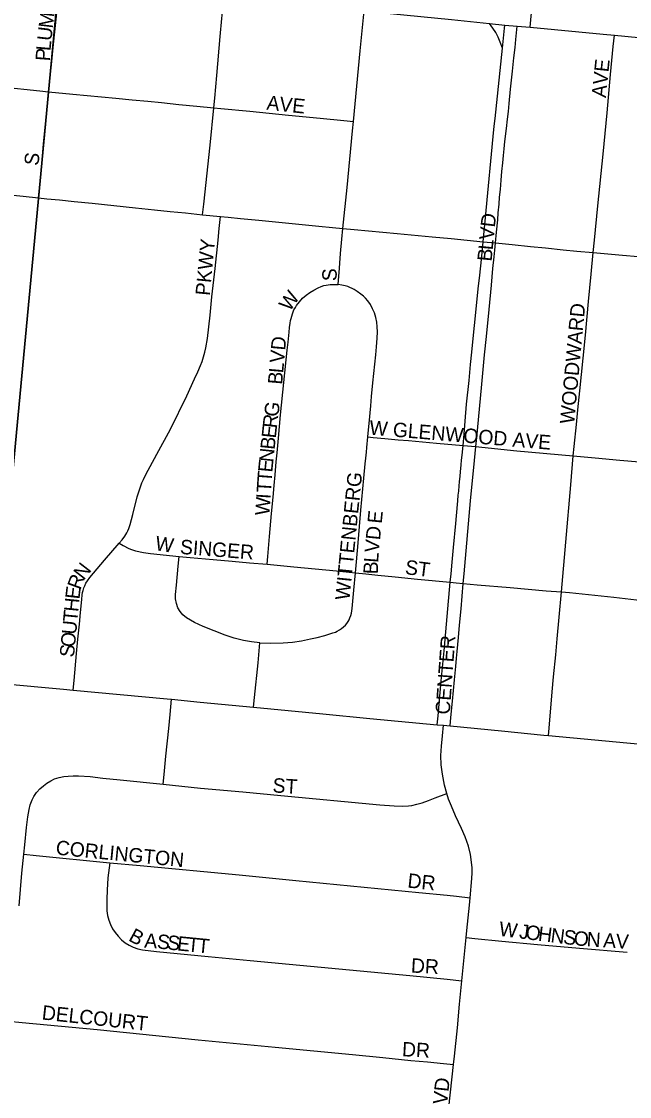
# Model space of a CAD drawing. Extents: x -209 to 4852, y 0 to 905.
# Drawn here: x 106.4 to 114.38, y 240.07 to 254.19 of the extents above; entities that cross this region are included whole.
import ezdxf

# ---------------------------------------------------------------- set-up
doc = ezdxf.new("R2010")
doc.units = 0
for name, color, linetype in [('GM_X_Airport_Location_Class_2', 7, 'Continuous'), ('GM_X_Airport_Location_Class_3', 7, 'Continuous'), ('GM_X_Minor_River', 7, 'Continuous')]:
    doc.layers.add(name, color=color, linetype=linetype)

msp = doc.modelspace()

# ---------------------------------------------------------------- linework, layer by layer
at = {"layer": 'GM_X_Airport_Location_Class_2'}
for points in [[(113.072, 254.114), (113.087, 254.26), (113.125, 254.614), (113.163, 254.98), (113.205, 255.421), (113.214, 255.516)], [(106.751, 253.268), (106.761, 253.374), (106.787, 253.622), (106.815, 253.892), (106.833, 254.056), (106.89, 254.598), (106.895, 254.653)], [(108.92, 253.057), (108.933, 253.184), (108.959, 253.482), (109.004, 253.992), (109.026, 254.23), (109.047, 254.448)], [(110.754, 252.877), (110.842, 253.806), (110.895, 254.329)], [(110.895, 254.329), (111.024, 254.316), (111.236, 254.295), (112.038, 254.215), (112.54, 254.165)], [(112.54, 254.165), (112.742, 254.144)], [(112.709, 253.838), (112.679, 253.918), (112.651, 253.986), (112.622, 254.044), (112.583, 254.102), (112.54, 254.165)], [(112.616, 251.283), (112.63, 251.425), (112.646, 251.587), (112.653, 251.675), (112.664, 251.791), (112.672, 251.883), (112.681, 251.985), (112.692, 252.107), (112.702, 252.219), (112.713, 252.335), (112.721, 252.431), (112.731, 252.519), (112.742, 252.613), (112.761, 252.783), (112.775, 252.908), (112.786, 253.01), (112.797, 253.112), (112.813, 253.302), (112.839, 253.536), (112.859, 253.714), (112.874, 253.85), (112.886, 253.955), (112.904, 254.128)], [(112.709, 253.838), (112.737, 254.102), (112.742, 254.144)], [(112.742, 254.144), (112.904, 254.128)], [(112.904, 254.128), (113.072, 254.114)], [(113.072, 254.114), (114.029, 254.023), (114.178, 254.009)], [(113.901, 251.155), (113.917, 251.319), (113.963, 251.771), (114.032, 252.448), (114.082, 252.992), (114.127, 253.495), (114.163, 253.86), (114.178, 254.009)], [(114.178, 254.009), (114.672, 253.962), (114.939, 253.934), (115.42, 253.887)], [(112.454, 251.298), (112.486, 251.617), (112.597, 252.772), (112.605, 252.849), (112.611, 252.916), (112.709, 253.838)], [(105.019, 253.444), (105.163, 253.43), (105.279, 253.419), (105.445, 253.402), (105.606, 253.386), (105.772, 253.37), (106.134, 253.332), (106.637, 253.28), (106.751, 253.268)], [(106.618, 251.875), (106.63, 252.005), (106.66, 252.317), (106.685, 252.585), (106.723, 252.973), (106.751, 253.268)], [(106.751, 253.268), (107.071, 253.237), (107.635, 253.184), (107.85, 253.163), (108.053, 253.143), (108.235, 253.125), (108.462, 253.102), (108.699, 253.079), (108.92, 253.057)], [(108.773, 251.651), (108.789, 251.792), (108.87, 252.568), (108.92, 253.057)], [(108.92, 253.057), (109.011, 253.048), (109.394, 253.013), (109.9, 252.962), (110.315, 252.921), (110.626, 252.89), (110.754, 252.877)], [(110.614, 251.471), (110.67, 252.01), (110.742, 252.753), (110.754, 252.877)], [(105.085, 252.042), (106.09, 251.928), (106.329, 251.904), (106.419, 251.895), (106.618, 251.875)], [(106.618, 251.875), (106.728, 251.863), (106.896, 251.846), (107.085, 251.827), (107.322, 251.803), (107.891, 251.744), (108.142, 251.718), (108.345, 251.696), (108.548, 251.675), (108.773, 251.651)], [(107.679, 247.336), (107.717, 247.383), (107.751, 247.429), (107.778, 247.473), (107.793, 247.501), (107.804, 247.529), (107.82, 247.582), (107.855, 247.713), (107.913, 247.947), (107.934, 248.013), (107.952, 248.064), (107.976, 248.132), (107.997, 248.176), (108.027, 248.24), (108.17, 248.505), (108.351, 248.836), (108.564, 249.275), (108.667, 249.496), (108.71, 249.587), (108.744, 249.67), (108.765, 249.725), (108.783, 249.785), (108.802, 249.848), (108.815, 249.904), (108.837, 250.025), (108.872, 250.331), (108.895, 250.573), (108.938, 250.946), (108.976, 251.32), (108.991, 251.473), (109.007, 251.629)], [(108.773, 251.651), (109.007, 251.629)], [(109.007, 251.629), (109.109, 251.619), (109.27, 251.604), (109.511, 251.582), (110.298, 251.503), (110.479, 251.485), (110.614, 251.471)], [(110.55, 250.736), (110.568, 250.95), (110.573, 251.018), (110.584, 251.145), (110.599, 251.33), (110.614, 251.471)], [(110.614, 251.471), (110.763, 251.456), (111.326, 251.407), (111.786, 251.362), (112.034, 251.338), (112.454, 251.298)], [(112.191, 248.621), (112.2, 248.716), (112.239, 249.162), (112.27, 249.474), (112.29, 249.684), (112.306, 249.849), (112.323, 250.028), (112.34, 250.198), (112.368, 250.456), (112.392, 250.68), (112.411, 250.858), (112.432, 251.066), (112.454, 251.298)], [(112.361, 248.606), (112.374, 248.726), (112.433, 249.38), (112.475, 249.814), (112.498, 250.051), (112.533, 250.409), (112.563, 250.729), (112.584, 250.945), (112.599, 251.098), (112.607, 251.187), (112.616, 251.283)], [(112.454, 251.298), (112.616, 251.283)], [(112.616, 251.283), (112.836, 251.262), (113.075, 251.237), (113.272, 251.217), (113.506, 251.192), (113.685, 251.174), (113.901, 251.155)], [(113.639, 248.484), (113.65, 248.607), (113.68, 248.895), (113.7, 249.088), (113.725, 249.339), (113.768, 249.766), (113.797, 250.071), (113.839, 250.511), (113.873, 250.87), (113.901, 251.155)], [(113.901, 251.155), (114.285, 251.121), (114.696, 251.085), (114.958, 251.059), (115.267, 251.026)], [(109.618, 247.061), (109.629, 247.162), (109.651, 247.425), (109.677, 247.728), (109.697, 247.943), (109.711, 248.097), (109.724, 248.237), (109.74, 248.405), (109.751, 248.523), (109.769, 248.718), (109.797, 249.024), (109.883, 249.871), (109.894, 249.978), (109.907, 250.11), (109.914, 250.171), (109.921, 250.227), (109.927, 250.263), (109.934, 250.29), (109.942, 250.32), (109.951, 250.349), (109.972, 250.402), (109.99, 250.435), (110.005, 250.459), (110.043, 250.508), (110.084, 250.554), (110.131, 250.595), (110.182, 250.631), (110.234, 250.663), (110.29, 250.692), (110.33, 250.71), (110.363, 250.721), (110.394, 250.728), (110.446, 250.734), (110.496, 250.737), (110.55, 250.736)], [(110.941, 248.733), (110.95, 248.827), (110.957, 248.909), (110.979, 249.143), (110.991, 249.263), (111.009, 249.445), (111.045, 249.81), (111.054, 249.917), (111.065, 250.03), (111.068, 250.115), (111.064, 250.179), (111.058, 250.242), (111.047, 250.302), (111.029, 250.362), (111.005, 250.418), (110.975, 250.473), (110.94, 250.523), (110.911, 250.556), (110.884, 250.582), (110.851, 250.609), (110.802, 250.645), (110.764, 250.669), (110.736, 250.684), (110.706, 250.698), (110.677, 250.709), (110.643, 250.719), (110.6, 250.729), (110.55, 250.736)], [(110.779, 246.948), (110.792, 247.093), (110.813, 247.344), (110.85, 247.773), (110.889, 248.193), (110.907, 248.379), (110.914, 248.456), (110.922, 248.535), (110.927, 248.595), (110.941, 248.733)], [(110.941, 248.733), (111.01, 248.727), (111.163, 248.713), (111.341, 248.697), (111.474, 248.685), (111.659, 248.668), (111.844, 248.651), (112.191, 248.621)], [(112.024, 246.826), (112.034, 246.935), (112.048, 247.087), (112.066, 247.28), (112.096, 247.595), (112.105, 247.699), (112.122, 247.896), (112.129, 247.969), (112.134, 248.023), (112.14, 248.091), (112.145, 248.144), (112.152, 248.216), (112.158, 248.277), (112.166, 248.367), (112.172, 248.428), (112.179, 248.496), (112.191, 248.621)], [(112.191, 248.621), (112.361, 248.606)], [(112.195, 246.81), (112.206, 246.935), (112.288, 247.894), (112.343, 248.425), (112.361, 248.606)], [(112.361, 248.606), (112.436, 248.599), (112.898, 248.553), (113.639, 248.484)], [(113.483, 246.697), (113.54, 247.353), (113.605, 248.104), (113.639, 248.484)], [(113.639, 248.484), (113.926, 248.457), (114.248, 248.428), (114.509, 248.405), (114.744, 248.384), (115.01, 248.353)], [(107.073, 245.409), (107.085, 245.534), (107.119, 245.89), (107.136, 246.079), (107.155, 246.275), (107.169, 246.426), (107.185, 246.598), (107.193, 246.658), (107.198, 246.69), (107.204, 246.717), (107.214, 246.751), (107.225, 246.779), (107.239, 246.811), (107.26, 246.843), (107.294, 246.886), (107.34, 246.943), (107.486, 247.115), (107.679, 247.336)], [(107.679, 247.336), (107.731, 247.308), (107.806, 247.269), (107.841, 247.253), (107.893, 247.237), (107.995, 247.216), (108.09, 247.204), (108.465, 247.164)], [(109.526, 246.028), (109.415, 246.043), (109.308, 246.061), (109.188, 246.092), (109.07, 246.131), (108.78, 246.244), (108.668, 246.298), (108.562, 246.359), (108.515, 246.396), (108.476, 246.44), (108.447, 246.49), (108.428, 246.546), (108.418, 246.605), (108.416, 246.665), (108.43, 246.788), (108.452, 247.037), (108.465, 247.164)], [(108.465, 247.164), (108.611, 247.151), (108.913, 247.124), (109.161, 247.102), (109.388, 247.081), (109.618, 247.061)], [(109.618, 247.061), (109.968, 247.027), (110.532, 246.973), (110.779, 246.948)], [(109.526, 246.028), (109.67, 246.025), (109.831, 246.03), (109.954, 246.039), (110.07, 246.057), (110.19, 246.081), (110.278, 246.101), (110.377, 246.127), (110.484, 246.159), (110.515, 246.171), (110.541, 246.182), (110.569, 246.198), (110.594, 246.215), (110.623, 246.237), (110.647, 246.259), (110.665, 246.282), (110.682, 246.307), (110.696, 246.332), (110.707, 246.358), (110.717, 246.386), (110.726, 246.417), (110.736, 246.478), (110.759, 246.722), (110.779, 246.948)], [(110.779, 246.948), (110.917, 246.934), (111.073, 246.918), (111.3, 246.896), (111.592, 246.866), (112.024, 246.826)], [(111.853, 244.953), (111.864, 245.068), (111.906, 245.531), (111.942, 245.923), (112.024, 246.826)], [(112.024, 246.826), (112.101, 246.819), (112.195, 246.81)], [(112.021, 244.937), (112.032, 245.05), (112.052, 245.262), (112.078, 245.543), (112.095, 245.717), (112.105, 245.828), (112.114, 245.917), (112.122, 246.007), (112.131, 246.099), (112.146, 246.261), (112.167, 246.477), (112.195, 246.81)], [(112.195, 246.81), (112.375, 246.791), (112.811, 246.754), (113.283, 246.714), (113.483, 246.697)], [(113.312, 244.811), (113.321, 244.908), (113.362, 245.384), (113.381, 245.581), (113.408, 245.873), (113.428, 246.08), (113.454, 246.364), (113.483, 246.697)], [(113.483, 246.697), (113.59, 246.688), (114.169, 246.628), (114.842, 246.549)], [(109.442, 245.183), (109.455, 245.31), (109.5, 245.764), (109.526, 246.028)], [(106.134, 245.494), (106.946, 245.421), (107.073, 245.409)], [(107.073, 245.409), (108.308, 245.292), (108.363, 245.287)], [(108.255, 244.173), (108.268, 244.298), (108.292, 244.54), (108.328, 244.904), (108.345, 245.086), (108.363, 245.287)], [(108.363, 245.287), (108.742, 245.25), (109.442, 245.183)], [(109.442, 245.183), (110.351, 245.095), (110.969, 245.037), (111.853, 244.953)], [(111.853, 244.953), (111.934, 244.946)], [(111.978, 244.05), (111.95, 244.16), (111.92, 244.302), (111.906, 244.426), (111.902, 244.55), (111.91, 244.67), (111.922, 244.808), (111.934, 244.946)], [(111.934, 244.946), (112.021, 244.937)], [(112.021, 244.937), (112.696, 244.872), (113.25, 244.816), (113.312, 244.811)], [(113.312, 244.811), (114.671, 244.686)], [(106.596, 244.067), (106.637, 244.111), (106.682, 244.151), (106.727, 244.185), (106.78, 244.217), (106.83, 244.241), (106.891, 244.259), (106.949, 244.272), (107.009, 244.279), (107.072, 244.284), (107.144, 244.283), (107.298, 244.271), (107.461, 244.253), (107.689, 244.231), (108.255, 244.173)], [(108.255, 244.173), (108.743, 244.122), (109.302, 244.071), (109.798, 244.025), (111.101, 243.901), (111.288, 243.888), (111.402, 243.883), (111.475, 243.887), (111.518, 243.892), (111.584, 243.908), (111.657, 243.929), (111.738, 243.957), (111.827, 243.992), (111.978, 244.05)], [(106.427, 243.251), (106.44, 243.374), (106.462, 243.605), (106.48, 243.744), (106.495, 243.841), (106.51, 243.899), (106.535, 243.965), (106.556, 244.011), (106.592, 244.062), (106.596, 244.067)], [(112.284, 242.679), (112.306, 242.933), (112.31, 243.009), (112.312, 243.073), (112.304, 243.148), (112.29, 243.248), (112.264, 243.356), (112.218, 243.482), (112.173, 243.592), (112.094, 243.758), (112.04, 243.882), (112.002, 243.974), (111.978, 244.05)], [(106.363, 242.575), (106.401, 243.005), (106.427, 243.251)], [(106.427, 243.251), (106.587, 243.236), (107.556, 243.141)], [(107.556, 243.141), (107.53, 242.944), (107.518, 242.778), (107.515, 242.664), (107.516, 242.569), (107.517, 242.507), (107.525, 242.446), (107.541, 242.386), (107.563, 242.328), (107.591, 242.273), (107.626, 242.222), (107.664, 242.174), (107.707, 242.129), (107.754, 242.089), (107.807, 242.056), (107.863, 242.03), (107.922, 242.011), (107.982, 241.998), (108.166, 241.974), (108.844, 241.91), (109.398, 241.857), (111.492, 241.661), (111.983, 241.609), (112.176, 241.588)], [(107.556, 243.141), (107.951, 243.102), (109.254, 242.981), (109.998, 242.906), (111.61, 242.749), (111.982, 242.715), (112.107, 242.701), (112.284, 242.679)], [(112.233, 242.158), (112.242, 242.249), (112.276, 242.583), (112.284, 242.679)], [(112.176, 241.588), (112.233, 242.158)], [(112.233, 242.158), (112.348, 242.147), (112.699, 242.112), (113.168, 242.068), (113.719, 242.017), (114.344, 241.964)], [(112.066, 240.492), (112.078, 240.599), (112.118, 240.971), (112.146, 241.283), (112.176, 241.588)], [(106.226, 241.06), (106.404, 241.043), (107.388, 240.949), (108.716, 240.816), (109.726, 240.72), (110.741, 240.62), (111.14, 240.581), (111.508, 240.544), (111.727, 240.525), (111.933, 240.505), (112.066, 240.492)], [(111.943, 239.248), (112.006, 239.926), (112.066, 240.492)]]:
    msp.add_lwpolyline(points, dxfattribs=at)
at = {"layer": 'GM_X_Minor_River'}
for points in [[(87.119, 257.725), (106.979, 255.688), (105.036, 235.054), (84.904, 237.096)], [(106.979, 255.688), (127.195, 253.652), (125.307, 233.161), (105.036, 235.054)]]:
    msp.add_lwpolyline(points, close=True, dxfattribs=at)

# ---------------------------------------------------------------- texts
at = {"layer": 'GM_X_Airport_Location_Class_3'}
for s, height, rotation, p in [('M', 0.189, 83.172, (106.806, 254.094)), ('U', 0.189, 83.451, (106.787, 253.929)), ('L', 0.189, 85.0208, (106.776, 253.798)), ('P', 0.189, 85.8161, (106.766, 253.665)), ('AVE', 0.1894, 84.0969, (114.066, 253.183)), ('AVE', 0.1894, 354.0932, (109.606, 253.032)), ('S', 0.189, 83.1449, (106.616, 252.29)), ('D', 0.189, 83.3182, (112.608, 251.48)), ('V', 0.189, 84.6822, (112.593, 251.315)), ('PKWY', 0.1894, 84.5584, (108.866, 250.583)), ('L', 0.189, 84.6646, (112.58, 251.182)), ('B', 0.189, 84.6736, (112.566, 251.033)), ('S', 0.189, 90, (110.533, 250.78)), ('W', 0.189, 55.0555, (109.916, 250.372)), ('WOODWARD', 0.1894, 84.687, (113.65, 248.898)), ('D', 0.189, 84.9728, (109.856, 249.865)), ('V', 0.189, 84.9451, (109.841, 249.698)), ('L', 0.189, 84.9771, (109.83, 249.566)), ('B', 0.189, 84.9419, (109.816, 249.416)), ('G', 0.189, 81.7092, (109.763, 248.989)), ('R', 0.189, 83.8435, (109.747, 248.842)), ('W GLENWOOD AVE', 0.18939, 355.2002, (110.956, 248.765)), ('E', 0.189, 84.0381, (109.733, 248.71)), ('B', 0.189, 84.0151, (109.717, 248.56)), ('N', 0.189, 84.0448, (109.7, 248.395)), ('E', 0.189, 84.3628, (109.687, 248.262)), ('T', 0.189, 85.6516, (109.677, 248.13)), ('WITTENBERG', 0.1894, 84.2899, (110.7, 246.583)), ('T', 0.189, 86.4109, (109.669, 247.998)), ('I', 0.189, 86.3691, (109.663, 247.915)), ('W', 0.189, 86.3995, (109.65, 247.698)), ('E', 0.189, 84.2799, (111.123, 247.589)), ('D', 0.189, 84.3296, (111.101, 247.373)), ('W', 0.189, 351.2507, (108.141, 247.248)), ('V', 0.189, 84.7472, (111.086, 247.208)), ('SINGER', 0.1894, 355.5157, (108.471, 247.198)), ('L', 0.189, 85.6788, (111.076, 247.076)), ('ST', 0.1894, 352.8783, (111.423, 246.932)), ('N', 0.189, 52.2209, (107.212, 246.843)), ('B', 0.189, 88.3728, (111.072, 246.928)), ('R', 0.189, 69.7907, (107.168, 246.716)), ('E', 0.189, 83.5663, (107.156, 246.595)), ('H', 0.189, 84.5413, (107.14, 246.43)), ('T', 0.189, 84.5273, (107.127, 246.297)), ('U', 0.189, 84.5354, (107.112, 246.131)), ('O', 0.189, 84.5275, (107.096, 245.966)), ('S', 0.189, 84.5545, (107.083, 245.833)), ('CENTER', 0.1894, 85.8357, (112.016, 245.082)), ('ST', 0.1894, 356.4186, (109.687, 244.065)), ('CORLINGTON', 0.1894, 354.3518, (106.839, 243.248)), ('DR', 0.1894, 353.9946, (111.456, 242.815)), ('W', 0.189, 352.8958, (112.656, 242.182)), ('J', 0.189, 352.8785, (112.921, 242.149)), ('O', 0.189, 352.887, (113.004, 242.138)), ('B', 0.189, 331.3605, (107.788, 242.124)), ('A', 0.189, 355.562, (108.003, 242.027)), ('S', 0.189, 354.5014, (108.168, 242.015)), ('S', 0.189, 354.5167, (108.301, 242.002)), ('E', 0.189, 354.4988, (108.433, 241.989)), ('H', 0.189, 352.8921, (113.169, 242.118)), ('N', 0.189, 352.887, (113.334, 242.097)), ('S', 0.189, 352.8918, (113.5, 242.076)), ('O', 0.189, 354.6035, (113.638, 242.059)), ('N', 0.189, 356.3673, (113.81, 242.043)), ('A', 0.189, 356.4294, (114.027, 242.029)), ('V', 0.189, 356.4237, (114.193, 242.019)), ('T', 0.189, 354.4971, (108.566, 241.976)), ('T', 0.189, 354.5167, (108.699, 241.963)), ('DR', 0.1894, 356.989, (111.504, 241.698)), ('DELCOURT', 0.1894, 353.8301, (106.656, 241.082)), ('DR', 0.1894, 356.989, (111.387, 240.599)), ('BLVD', 0.1894, 83.9943, (111.95, 239.65))]:
    msp.add_text(s, height=height, rotation=rotation, dxfattribs=at).set_placement(p)

doc.saveas('drawing.dxf')
